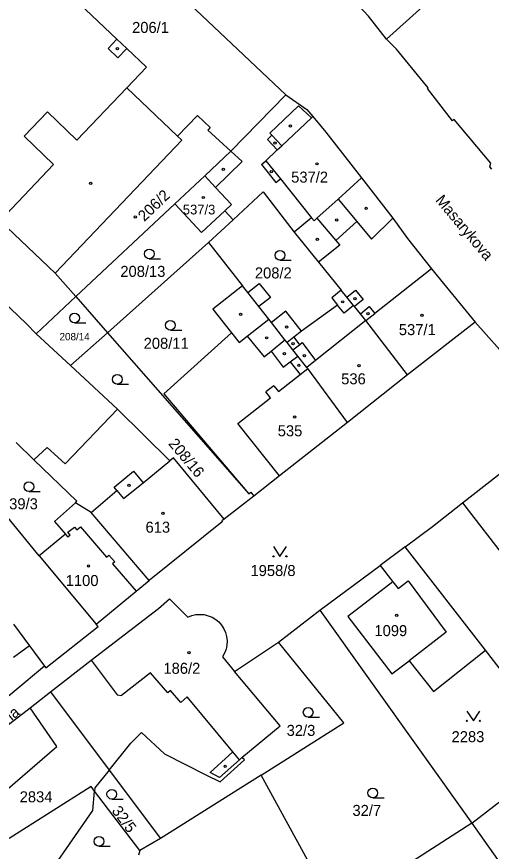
# Model space of a CAD drawing. Extents: x -679220 to -673243, y -1075091 to -1066557.
# Drawn here: x -676424.2 to -676351, y -1071379.2 to -1071250.4 of the extents above; entities that cross this region are included whole.
import ezdxf

# ---------------------------------------------------------------- set-up
doc = ezdxf.new("R2010")
doc.units = 0
for name, color, linetype in [('Hranice parcel', 7, 'Continuous'), ('Parcelní čísla', 7, 'Continuous'), ('Pop  PČ popisy', 7, 'Continuous'), ('Vnitřní kresba', 7, 'Continuous'), ('Značky budov', 7, 'Continuous'), ('Značky kultur', 7, 'Continuous')]:
    doc.layers.add(name, color=color, linetype=linetype)

msp = doc.modelspace()

# ---------------------------------------------------------------- linework, layer by layer
at = {"layer": 'Hranice parcel'}
for p, q in [((-676391.17, -1071271.2), (-676382.68, -1071262.48)), ((-676395.22, -1071275), (-676391.17, -1071271.2)), ((-676399.84, -1071279.33), (-676395.22, -1071275)), ((-676415.12, -1071293.64), (-676399.84, -1071279.33)), ((-676392.1, -1071280.37), (-676390.85, -1071281.76)), ((-676390.85, -1071281.76), (-676394.65, -1071285.28)), ((-676394.65, -1071285.28), (-676410.24, -1071299.2)), ((-676394.65, -1071285.28), (-676389.38, -1071291.97)), ((-676421.23, -1071299.37), (-676415.12, -1071293.64)), ((-676415.12, -1071293.64), (-676410.24, -1071299.2)), ((-676353.45, -1071297.56), (-676363.94, -1071305.72)), ((-676339.67, -1071313.14), (-676353.45, -1071297.56)), ((-676415.93, -1071304.27), (-676421.23, -1071299.37)), ((-676415.93, -1071304.27), (-676410.24, -1071299.2)), ((-676410.24, -1071299.2), (-676388.41, -1071324.07)), ((-676408.67, -1071311.03), (-676415.93, -1071304.27)), ((-676363.94, -1071305.72), (-676373.17, -1071313.04)), ((-676421.58, -1071318.83), (-676424.32, -1071316.17)), ((-676420.79, -1071333.62), (-676430.88, -1071321.3)), ((-676387.65, -1071324.43), (-676392.22, -1071328)), ((-676364.28, -1071332.26), (-676368.13, -1071335.13)), ((-676351.86, -1071348.21), (-676364.28, -1071332.26)), ((-676420.79, -1071333.62), (-676411.97, -1071344.18)), ((-676377.43, -1071342.05), (-676368.13, -1071335.13)), ((-676383.84, -1071346.98), (-676377.43, -1071342.05)), ((-676377.43, -1071342.05), (-676353.97, -1071374.9)), ((-676390.64, -1071351.48), (-676383.84, -1071346.98)), ((-676392.46, -1071349.22), (-676390.64, -1071351.48)), ((-676422.14, -1071357.11), (-676419, -1071354.62)), ((-676419, -1071354.62), (-676409.95, -1071366.7)), ((-676409.95, -1071366.7), (-676402.06, -1071377.24)), ((-676386.52, -1071367.51), (-676402.06, -1071377.24)), ((-676375.6, -1071387.32), (-676386.52, -1071367.51)), ((-676405.25, -1071379.12), (-676412.22, -1071369.94)), ((-676353.97, -1071374.9), (-676366.8, -1071383.14)), ((-676353.97, -1071374.9), (-676339.67, -1071395.17)), ((-676402.06, -1071377.24), (-676405.25, -1071379.12)), ((-676405.25, -1071379.12), (-676405.44, -1071379.83))]:
    msp.add_line(p, q, dxfattribs=at)
for points in [[(-676417.29, -1071229.66), (-676401.32, -1071244.8), (-676401.17, -1071244.64), (-676398.27, -1071247.39), (-676398.43, -1071247.55), (-676382.68, -1071262.48)], [(-676361.81, -1071240.08), (-676357.46, -1071245.16), (-676367.14, -1071253.91)], [(-676367.14, -1071253.91), (-676369.96, -1071250.37), (-676371.35, -1071248.79)], [(-676350.89, -1071273.94), (-676351.18, -1071273.6), (-676351.05, -1071273.03), (-676356.73, -1071266.29), (-676356.96, -1071266.49), (-676360.82, -1071261.49), (-676360.73, -1071261.41), (-676361.44, -1071260.52), (-676365.61, -1071255.42), (-676367.14, -1071253.91)], [(-676382.68, -1071262.48), (-676379.43, -1071264.74), (-676378.53, -1071265.84), (-676376.54, -1071268.26), (-676370.99, -1071275.28)], [(-676415.12, -1071293.64), (-676418.28, -1071290.04), (-676398.75, -1071269.47), (-676399.4, -1071268.85), (-676396.31, -1071265.69), (-676394.4, -1071267.55), (-676394.76, -1071267.92), (-676391.17, -1071271.2)], [(-676451.32, -1071272.17), (-676447.58, -1071274.85), (-676444.69, -1071277.39), (-676440.96, -1071280.77), (-676437.03, -1071284.3), (-676433.9, -1071287.2), (-676422.71, -1071297.85), (-676421.23, -1071299.37)], [(-676395.22, -1071275), (-676393.53, -1071276.78), (-676391.09, -1071279.43), (-676392.1, -1071280.37)], [(-676370.99, -1071275.28), (-676374.62, -1071278.57), (-676377.9, -1071281.54), (-676378.34, -1071281.94), (-676378.72, -1071281.47), (-676381.41, -1071283.71)], [(-676370.99, -1071275.28), (-676366.17, -1071281.52), (-676363.94, -1071284.64), (-676360.23, -1071289.34), (-676353.45, -1071297.56)], [(-676390.85, -1071281.76), (-676386.21, -1071277.44), (-676381.41, -1071283.71)], [(-676399.84, -1071279.33), (-676395.73, -1071283.75), (-676392.1, -1071280.37)], [(-676381.41, -1071283.71), (-676377.66, -1071288.32), (-676374.15, -1071292.63)], [(-676389.38, -1071291.97), (-676393.95, -1071295.57), (-676391.08, -1071299.23), (-676401.53, -1071308.63), (-676388.41, -1071324.07)], [(-676384.9, -1071297.65), (-676385.34, -1071297.1), (-676386.85, -1071295.18), (-676388.58, -1071292.98), (-676389.38, -1071291.97)], [(-676374.15, -1071292.63), (-676375.61, -1071293.81), (-676374.7, -1071294.94), (-676380.29, -1071298.98), (-676382.67, -1071295.89), (-676384.9, -1071297.65)], [(-676363.94, -1071305.72), (-676370.33, -1071297.32), (-676371.15, -1071296.31), (-676372.1, -1071295.15), (-676372.23, -1071294.99), (-676373.27, -1071293.71), (-676374.15, -1071292.63)], [(-676373.17, -1071313.04), (-676379.32, -1071304.75), (-676379.46, -1071304.56), (-676380.85, -1071302.8), (-676381.59, -1071301.85), (-676382.49, -1071300.71), (-676382.83, -1071300.28), (-676384.9, -1071297.65)], [(-676408.67, -1071311.03), (-676416.74, -1071319.45), (-676419.52, -1071316.91), (-676421.58, -1071318.83)], [(-676392.22, -1071328), (-676400.02, -1071318.49), (-676400.62, -1071318.98), (-676408.67, -1071311.03)], [(-676373.17, -1071313.04), (-676383.66, -1071321.3), (-676387.65, -1071324.43)], [(-676364.28, -1071332.26), (-676360.06, -1071329.13), (-676355.42, -1071325.48), (-676339.67, -1071313.14)], [(-676415.18, -1071325.47), (-676414.96, -1071325.22), (-676421.58, -1071318.83)], [(-676388.41, -1071324.07), (-676388.11, -1071323.83), (-676387.65, -1071324.43)], [(-676415.18, -1071325.47), (-676418.41, -1071328.36), (-676416.72, -1071330.32), (-676420.79, -1071333.62)], [(-676403.81, -1071337.47), (-676412.72, -1071326.95), (-676415.18, -1071325.47)], [(-676392.22, -1071328), (-676392.58, -1071328.26), (-676392.5, -1071328.37), (-676403.81, -1071337.47)], [(-676368.13, -1071335.13), (-676366.18, -1071337.64), (-676373.1, -1071342.99), (-676366.31, -1071351.84), (-676363.68, -1071349.82), (-676359.89, -1071354.58), (-676351.86, -1071348.21)], [(-676411.97, -1071344.18), (-676405.79, -1071339.1), (-676403.81, -1071337.47)], [(-676419, -1071354.62), (-676412.73, -1071349.75), (-676402.36, -1071341.78), (-676400.66, -1071340.27), (-676397.83, -1071343.09)], [(-676397.83, -1071343.09), (-676397.22, -1071342.85), (-676396.59, -1071342.71), (-676395.94, -1071342.67), (-676395.3, -1071342.72), (-676394.66, -1071342.88), (-676394.06, -1071343.13), (-676393.51, -1071343.47), (-676393.05, -1071343.85), (-676392.61, -1071344.34), (-676392.26, -1071344.89), (-676392, -1071345.48), (-676391.83, -1071346.11), (-676391.76, -1071346.76), (-676391.79, -1071347.41), (-676391.92, -1071348.04), (-676392.14, -1071348.65), (-676392.46, -1071349.22)], [(-676424.71, -1071344.18), (-676422.26, -1071347.51), (-676419.93, -1071350.69)], [(-676419.93, -1071350.69), (-676419.75, -1071350.93), (-676411.66, -1071344.57), (-676411.97, -1071344.18)], [(-676386.52, -1071367.51), (-676373.72, -1071359.43), (-676383.84, -1071346.98)], [(-676353.97, -1071374.9), (-676339.71, -1071363.91), (-676351.86, -1071348.21)], [(-676419.93, -1071350.69), (-676429.34, -1071358.47), (-676432.11, -1071360.68), (-676433.76, -1071362), (-676436.71, -1071364.46)], [(-676409.95, -1071366.7), (-676406.63, -1071362.55), (-676405, -1071360.91), (-676401.43, -1071364.21), (-676395.02, -1071367.43), (-676392.83, -1071368.51), (-676389.07, -1071365.14), (-676389.48, -1071364.79), (-676383.59, -1071359.89), (-676390.64, -1071351.48)], [(-676436.97, -1071368.48), (-676433.45, -1071365.74), (-676422.14, -1071357.11)], [(-676432.05, -1071375.08), (-676428.72, -1071372.23), (-676418.02, -1071363.05), (-676422.14, -1071357.11)], [(-676409.95, -1071366.7), (-676412.17, -1071369.47), (-676412.22, -1071369.94)], [(-676412.22, -1071369.94), (-676412.75, -1071369.24), (-676425.38, -1071377.27), (-676432.05, -1071375.08)], [(-676422.28, -1071390.36), (-676423.72, -1071388.42), (-676423.59, -1071388.34), (-676423.8, -1071388.01), (-676423.35, -1071387.66), (-676423.72, -1071387.19), (-676422.88, -1071386.53), (-676422.51, -1071387.01), (-676421.9, -1071386.53), (-676412.51, -1071372.96), (-676412.22, -1071369.94)]]:
    msp.add_lwpolyline(points, dxfattribs=at)
at = {"layer": 'Vnitřní kresba'}
for p, q in [((-676416.33, -1071246.74), (-676408.77, -1071253.9)), ((-676410.14, -1071255.35), (-676408.77, -1071253.9)), ((-676408.77, -1071253.9), (-676407.26, -1071255.33)), ((-676408.63, -1071256.78), (-676410.14, -1071255.35)), ((-676407.26, -1071255.33), (-676408.63, -1071256.78)), ((-676407.26, -1071255.33), (-676404.21, -1071258.22)), ((-676404.21, -1071258.22), (-676407.22, -1071261.4)), ((-676414.95, -1071269.49), (-676407.22, -1071261.4)), ((-676407.22, -1071261.4), (-676399.4, -1071268.85)), ((-676380.75, -1071264.19), (-676385.18, -1071268.39)), ((-676378.72, -1071266.02), (-676380.75, -1071264.19)), ((-676423.1, -1071268.89), (-676419.5, -1071265.13)), ((-676419.5, -1071265.13), (-676414.95, -1071269.49)), ((-676383.32, -1071270.35), (-676378.72, -1071266.02)), ((-676378.72, -1071266.02), (-676378.53, -1071265.84)), ((-676418.54, -1071273.24), (-676423.1, -1071268.89)), ((-676385.55, -1071269.37), (-676384.86, -1071268.72)), ((-676384.01, -1071271), (-676385.55, -1071269.37)), ((-676385.18, -1071268.39), (-676384.86, -1071268.72)), ((-676384.86, -1071268.72), (-676383.32, -1071270.35)), ((-676384.01, -1071271), (-676383.32, -1071270.35)), ((-676391.17, -1071271.2), (-676389.45, -1071272.79)), ((-676385.76, -1071272.66), (-676384.01, -1071271)), ((-676426.83, -1071281.92), (-676418.54, -1071273.24)), ((-676389.45, -1071272.79), (-676393.53, -1071276.78)), ((-676386.43, -1071273.25), (-676385.76, -1071272.66)), ((-676386.43, -1071273.25), (-676384.23, -1071276.01)), ((-676385.76, -1071272.66), (-676383.53, -1071275.45)), ((-676384.23, -1071276.01), (-676383.53, -1071275.45)), ((-676383.53, -1071275.45), (-676378.72, -1071281.47)), ((-676374.62, -1071278.57), (-676371.72, -1071282.05)), ((-676426.83, -1071281.92), (-676418.28, -1071290.04)), ((-676377.9, -1071281.54), (-676374.96, -1071284.99)), ((-676374.96, -1071284.99), (-676371.72, -1071282.05)), ((-676371.72, -1071282.05), (-676369.45, -1071284.78)), ((-676369.45, -1071284.78), (-676366.17, -1071281.52)), ((-676374.34, -1071285.71), (-676377.66, -1071288.32)), ((-676374.96, -1071284.99), (-676374.34, -1071285.71)), ((-676360.23, -1071289.34), (-676368.94, -1071296.22)), ((-676388.58, -1071292.98), (-676386.81, -1071291.59)), ((-676386.81, -1071291.59), (-676385.08, -1071293.79)), ((-676385.08, -1071293.79), (-676386.85, -1071295.18)), ((-676373.27, -1071293.71), (-676371.95, -1071292.64)), ((-676371.95, -1071292.64), (-676370.78, -1071294.08)), ((-676373.69, -1071296.18), (-676374.7, -1071294.94)), ((-676372.23, -1071294.99), (-676373.69, -1071296.18)), ((-676370.78, -1071294.08), (-676372.1, -1071295.15)), ((-676371.15, -1071296.31), (-676369.83, -1071295.18)), ((-676369.83, -1071295.18), (-676368.94, -1071296.22)), ((-676370.33, -1071297.32), (-676368.94, -1071296.22)), ((-676388.66, -1071299.72), (-676385.34, -1071297.1)), ((-676370.33, -1071297.32), (-676378.13, -1071303.51)), ((-676380.29, -1071298.98), (-676381.47, -1071299.91)), ((-676391.08, -1071299.23), (-676389.92, -1071300.7)), ((-676389.92, -1071300.7), (-676388.66, -1071299.72)), ((-676388.66, -1071299.72), (-676386.04, -1071302.91)), ((-676384.98, -1071302.04), (-676382.83, -1071300.28)), ((-676381.47, -1071299.91), (-676382.49, -1071300.71)), ((-676381.47, -1071299.91), (-676380.61, -1071301.07)), ((-676381.59, -1071301.85), (-676380.61, -1071301.07)), ((-676380.61, -1071301.07), (-676380.17, -1071300.74)), ((-676380.17, -1071300.74), (-676378.13, -1071303.51)), ((-676386.04, -1071302.91), (-676384.98, -1071302.04)), ((-676384.98, -1071302.04), (-676383.09, -1071304.52)), ((-676382.01, -1071303.69), (-676380.85, -1071302.8)), ((-676383.09, -1071304.52), (-676382.01, -1071303.69)), ((-676382.01, -1071303.69), (-676380.5, -1071305.67)), ((-676378.13, -1071303.51), (-676379.46, -1071304.56)), ((-676380.5, -1071305.67), (-676379.32, -1071304.75)), ((-676383.85, -1071308.29), (-676380.5, -1071305.67)), ((-676384.56, -1071307.4), (-676385.78, -1071308.34)), ((-676384.56, -1071307.4), (-676383.85, -1071308.29)), ((-676390.13, -1071313.21), (-676385.07, -1071309.25)), ((-676385.07, -1071309.25), (-676385.78, -1071308.34)), ((-676383.66, -1071321.3), (-676390.13, -1071313.21)), ((-676404.74, -1071322.36), (-676400.62, -1071318.98)), ((-676409.18, -1071323.05), (-676406.19, -1071320.59)), ((-676406.19, -1071320.59), (-676404.74, -1071322.36)), ((-676412.72, -1071326.95), (-676408.76, -1071323.54)), ((-676408.76, -1071323.54), (-676409.18, -1071323.05)), ((-676408.76, -1071323.54), (-676407.73, -1071324.81)), ((-676407.73, -1071324.81), (-676404.74, -1071322.36)), ((-676355.42, -1071325.48), (-676348.58, -1071334.3)), ((-676416.34, -1071330.01), (-676415.33, -1071329.2)), ((-676415.33, -1071329.2), (-676414.98, -1071329.63)), ((-676414.98, -1071329.63), (-676414.4, -1071329.18)), ((-676414.4, -1071329.18), (-676410.36, -1071333.84)), ((-676416.72, -1071330.32), (-676416.38, -1071330.72)), ((-676416.38, -1071330.72), (-676416, -1071330.43)), ((-676416, -1071330.43), (-676416.34, -1071330.01)), ((-676410.36, -1071333.84), (-676410, -1071333.53)), ((-676410, -1071333.53), (-676409.11, -1071334.55)), ((-676409.11, -1071334.55), (-676409.47, -1071334.86)), ((-676409.47, -1071334.86), (-676405.79, -1071339.1)), ((-676366.18, -1071337.64), (-676365.38, -1071338.67)), ((-676365.38, -1071338.67), (-676363.81, -1071337.52)), ((-676363.81, -1071337.52), (-676357.96, -1071345.42)), ((-676357.96, -1071345.42), (-676363.68, -1071349.82)), ((-676422.26, -1071347.51), (-676424.72, -1071349.31)), ((-676412.73, -1071349.75), (-676408.75, -1071355.09)), ((-676403.57, -1071351.71), (-676408.07, -1071355.17)), ((-676400.93, -1071354.79), (-676403.57, -1071351.71)), ((-676400.51, -1071354.43), (-676400.93, -1071354.79)), ((-676398.92, -1071356.28), (-676400.51, -1071354.43)), ((-676408.75, -1071355.09), (-676408.07, -1071355.17)), ((-676397.92, -1071355.42), (-676398.92, -1071356.28)), ((-676390.89, -1071363.88), (-676397.92, -1071355.42)), ((-676394.39, -1071367.07), (-676390.89, -1071363.88)), ((-676389.87, -1071365.11), (-676390.89, -1071363.88)), ((-676389.87, -1071365.11), (-676392.93, -1071367.84)), ((-676389.48, -1071364.79), (-676389.87, -1071365.11)), ((-676392.93, -1071367.84), (-676394.39, -1071367.07))]:
    msp.add_line(p, q, dxfattribs=at)
at = {"layer": 'Značky budov'}
for centre in [(-676408.69, -1071255.37), (-676382, -1071267.31), (-676384.35, -1071269.94), (-676377.89, -1071273.14), (-676392.35, -1071273.99), (-676384.94, -1071274.37), (-676412.81, -1071276.16), (-676395.44, -1071278.34), (-676370.29, -1071280.02), (-676405.94, -1071281.34), (-676374.83, -1071281.79), (-676377.84, -1071284.81), (-676372.02, -1071293.94), (-676373.91, -1071294.44), (-676389.67, -1071296.37), (-676370.03, -1071296.25), (-676361.68, -1071296.52), (-676382.58, -1071298.33), (-676385.66, -1071300), (-676381.58, -1071300.9), (-676382.92, -1071302.44), (-676379.82, -1071302.74), (-676380.69, -1071304.25), (-676371.39, -1071304.28), (-676381.35, -1071312.23), (-676406.92, -1071322.75), (-676401.66, -1071327.08), (-676413.16, -1071335.2), (-676365.57, -1071342.81), (-676397.66, -1071348.59), (-676392.06, -1071366.11)]:
    msp.add_circle(centre, 0.175, dxfattribs=at)
at = {"layer": 'Značky kultur'}
for p, q in [((-676403.77, -1071287.79), (-676402.02, -1071287.79)), ((-676383.6, -1071288), (-676381.85, -1071288)), ((-676415.31, -1071297.67), (-676413.56, -1071297.67)), ((-676400.52, -1071298.8), (-676398.77, -1071298.8)), ((-676408.72, -1071307.16), (-676406.97, -1071307.16)), ((-676422.36, -1071323.72), (-676420.61, -1071323.72)), ((-676379.25, -1071358.54), (-676377.5, -1071358.54)), ((-676409.56, -1071371.18), (-676407.81, -1071371.18)), ((-676369.27, -1071370.99), (-676367.52, -1071370.99)), ((-676411.55, -1071378.46), (-676409.8, -1071378.46))]:
    msp.add_line(p, q, dxfattribs=at)
for points in [[(-676384.6, -1071332.22), (-676383.6, -1071333.72), (-676382.6, -1071332.22)], [(-676354.75, -1071357.6), (-676353.75, -1071359.1), (-676352.75, -1071357.6)]]:
    msp.add_lwpolyline(points, dxfattribs=at)
for centre, radius in [((-676403.77, -1071287.04), 0.75), ((-676383.6, -1071287.25), 0.75), ((-676415.31, -1071296.92), 0.75), ((-676400.52, -1071298.05), 0.75), ((-676408.72, -1071306.41), 0.75), ((-676422.36, -1071322.97), 0.75), ((-676384.6, -1071333.72), 0.1), ((-676382.6, -1071333.72), 0.1), ((-676379.25, -1071357.79), 0.75), ((-676354.75, -1071359.1), 0.1), ((-676352.75, -1071359.1), 0.1), ((-676409.56, -1071370.43), 0.75), ((-676369.27, -1071370.24), 0.75), ((-676411.55, -1071377.71), 0.75)]:
    msp.add_circle(centre, radius, dxfattribs=at)

# ---------------------------------------------------------------- texts
at = {"layer": 'Parcelní čísla'}
for s, height, p in [('206/1', 1.7, (-676406.43, -1071252.94)), ('537/2', 1.7, (-676381.87, -1071276.04)), ('537/3', 1.5, (-676398.6, -1071280.95)), ('208/13', 1.7, (-676408.24, -1071290.59)), ('208/2', 1.7, (-676387.47, -1071290.83)), ('537/1', 1.7, (-676365.25, -1071299.58)), ('208/14', 1.14, (-676417.63, -1071300.38)), ('208/11', 1.7, (-676404.64, -1071301.69)), ('536', 1.7, (-676374.15, -1071307.17)), ('535', 1.7, (-676383.94, -1071315.19)), ('39/3', 1.7, (-676425.4, -1071326.46)), ('613', 1.7, (-676404.35, -1071330.07)), ('1958/8', 1.7, (-676388.15, -1071336.76)), ('1100', 1.7, (-676416.67, -1071338.3)), ('1099', 1.7, (-676369.02, -1071346.03)), ('186/2', 1.7, (-676401.59, -1071351.85)), ('32/3', 1.7, (-676382.57, -1071361.43)), ('2283', 1.7, (-676357.11, -1071362.4)), ('2834', 1.7, (-676423.78, -1071371.68)), ('32/7', 1.7, (-676372.41, -1071373.78))]:
    msp.add_text(s, height=height, dxfattribs=at).set_placement(p)
for s, rotation, p in [('206/2', 44, (-676404.53, -1071282.14)), ('208/16', 310, (-676400.91, -1071316.38)), ('32/5', 307, (-676409.65, -1071373.02))]:
    msp.add_text(s, height=1.7, rotation=rotation, dxfattribs=at).set_placement(p)
at = {"layer": 'Pop  PČ popisy'}
for s, rotation, p in [('Masarykova', 310, (-676359.7, -1071278.81)), ('J. Mahena', 38, (-676432, -1071364.59))]:
    msp.add_text(s, height=1.7, rotation=rotation, dxfattribs=at).set_placement(p)

doc.saveas('drawing.dxf')
